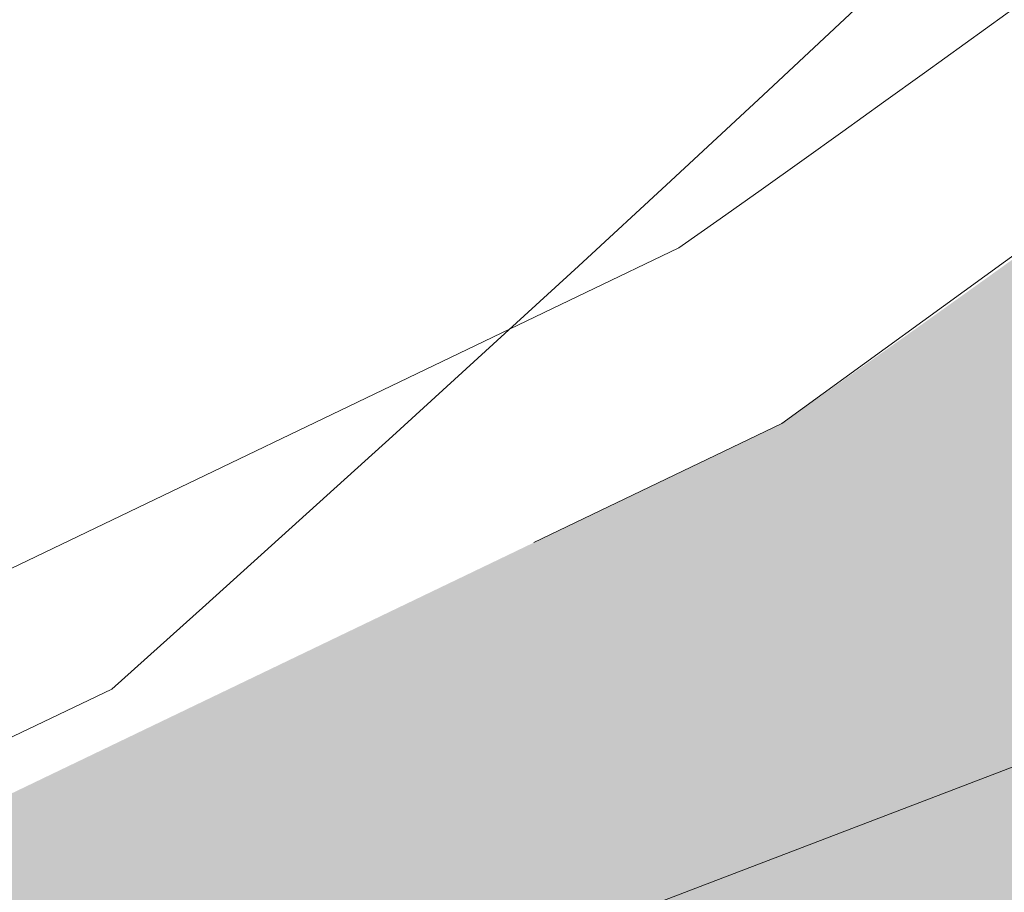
# Model space of a CAD drawing. Header units: metres. Extents: x 163628 to 167676, y 402708 to 405373.
# Tile 915 of 1056: x 166443.187 to 166443.575, y 404402.421 to 404402.765. Entities that reach past the tile are written whole.
import ezdxf

# ---------------------------------------------------------------- set-up
doc = ezdxf.new("R2010")
doc.units = ezdxf.units.M
doc.linetypes.add('X-CA190022.004-UO-DWM_Snelfietsroute$0$VH-OPSLUITBAND_80X200', pattern=[14, 8, -2, 2, -2])
doc.layers.add('X-CA190022.004-UO-ARC_Arcering$0$N-WE-VH-VERHARDING_TEGEL-A-200 60MM TEGEL', color=252, linetype='Continuous', lineweight=18, transparency=0.5)
for name, color, linetype, lineweight in [('X-CA190022.004-UO-BGT_Ondergrond$0$GE_317_WGDVoetpad_Vlak_GEM', 253, 'Continuous', 9), ('X-CA190022.004-UO-BGT_Ondergrond$0$GE_401_OTDErf_Vlak_GEM', 253, 'Continuous', 9), ('X-CA190022.004-UO-DWM_Snelfietsroute$0$N-WE-VH-KANTOPSLUITING_ACHTERKANTBAND-G', 7, 'Continuous', 18), ('X-CA190022.004-UO-DWM_Snelfietsroute$0$N-WE-VH-KANTOPSLUITING_OPSLUITBAND_80X200-G', 7, 'X-CA190022.004-UO-DWM_Snelfietsroute$0$VH-OPSLUITBAND_80X200', 18), ('X-CA190022.004-UO-KAD_Percelen$0$B-WE-KG-GRENS_PERCEEL-GV', 150, 'Continuous', 9)]:
    doc.layers.add(name, color=color, linetype=linetype, lineweight=lineweight)

msp = doc.modelspace()

# ---------------------------------------------------------------- hatches: boundary and pattern name
at = {"layer": 'X-CA190022.004-UO-ARC_Arcering$0$N-WE-VH-VERHARDING_TEGEL-A-200 60MM TEGEL', "ltscale": 0.5}
h = msp.add_hatch(color=256, dxfattribs=at)
h.dxf.hatch_style = 1
edge = h.paths.add_edge_path()
edge.add_arc((166446.29741, 404410.94493), 7.80087, 295.653474, 312.143487)
edge.add_arc((166451.09015, 404404.96352), 0.48365, 24.0786, 60.2075)
edge.add_arc((166446.29808, 404410.94428), 7.5, 312.143045, 324.398768)
edge.add_line((166452.39624, 404406.57823), (166452.63547, 404406.39712))
edge.add_arc((166446.29316, 404410.94778), 7.80599, 324.340262, 331.774511)
edge.add_line((166453.17096, 404407.25599), (166449.96655, 404405.71718))
edge.add_line((166449.96655, 404405.71718), (166447.53542, 404404.54971))
edge.add_line((166447.53542, 404404.54971), (166447.31032, 404405.01846))
edge.add_line((166447.31032, 404405.01846), (166447.82392, 404405.87649))
edge.add_line((166447.82392, 404405.87649), (166446.777, 404406.424))
edge.add_arc((166437.56157, 404411.0375), 10.30575, 305.098424, 333.406199, ccw=False)
edge.add_line((166443.4872, 404402.60569), (166439.82317, 404400.84616))
edge.add_line((166439.82317, 404400.84616), (166440.4725, 404399.49399))
edge.add_line((166440.4725, 404399.49399), (166441.39363, 404399.93633))
edge.add_line((166441.39363, 404399.93633), (166445.90086, 404402.10078))
edge.add_line((166445.90086, 404402.10078), (166449.67462, 404403.913))

# ---------------------------------------------------------------- linework, layer by layer
at = {"layer": 'X-CA190022.004-UO-BGT_Ondergrond$0$GE_317_WGDVoetpad_Vlak_GEM', "flags": 128}
msp.add_lwpolyline([(166401.437, 404382.492), (166405.144, 404384.232), (166406.671, 404384.965), (166443.223, 404402.501)], dxfattribs=at)
at = {"layer": 'X-CA190022.004-UO-BGT_Ondergrond$0$GE_317_WGDVoetpad_Vlak_GEM'}
msp.add_arc((166432.1609, 404414.89067), 16.60946, 311.760027, 355.114048, dxfattribs=at)
at = {"layer": 'X-CA190022.004-UO-BGT_Ondergrond$0$GE_401_OTDErf_Vlak_GEM', "flags": 128}
msp.add_lwpolyline([(166443.223, 404402.501), (166406.671, 404384.965), (166405.144, 404384.232)], dxfattribs=at)
at = {"layer": 'X-CA190022.004-UO-BGT_Ondergrond$0$GE_401_OTDErf_Vlak_GEM', "extrusion": (0, 0, -1)}
msp.add_arc((-166432.1609, 404414.89067), 16.60946, 184.885952, 228.239973, dxfattribs=at)
at = {"layer": 'X-CA190022.004-UO-DWM_Snelfietsroute$0$N-WE-VH-KANTOPSLUITING_ACHTERKANTBAND-G', "ltscale": 0.2, "flags": 128}
msp.add_lwpolyline([(166446.70546, 404406.45981, -0.123984), (166443.4466, 404402.67493), (166439.78853, 404400.91827)], format="xyb", dxfattribs=at)
at = {"layer": 'X-CA190022.004-UO-DWM_Snelfietsroute$0$N-WE-VH-KANTOPSLUITING_OPSLUITBAND_80X200-G', "ltscale": 0.2, "flags": 128}
msp.add_lwpolyline([(166446.777, 404406.424, -0.124148), (166443.4872, 404402.60569), (166439.82317, 404400.84616)], format="xyb", dxfattribs=at)
at = {"layer": 'X-CA190022.004-UO-KAD_Percelen$0$B-WE-KG-GRENS_PERCEEL-GV', "flags": 128}
for points in [[(166448.443, 404416.734), (166448.539, 404415.683), (166448.561, 404414.628), (166448.511, 404413.574), (166448.388, 404412.526), (166448.192, 404411.489), (166447.926, 404410.468), (166447.59, 404409.467), (166447.186, 404408.493), (166446.715, 404407.548), (166446.181, 404406.639), (166445.585, 404405.768), (166444.93, 404404.94), (166444.219, 404404.16), (166443.457, 404403.431), (166442.646, 404402.756), (166441.79, 404402.138), (166440.894, 404401.582), (166439.961, 404401.088), (166475.871, 404414.811)], [(166475.871, 404414.811), (166439.961, 404401.088), (166434.179, 404398.305), (166417.991, 404390.555), (166406.027, 404384.829)]]:
    msp.add_lwpolyline(points, dxfattribs=at)

doc.saveas('drawing.dxf')
